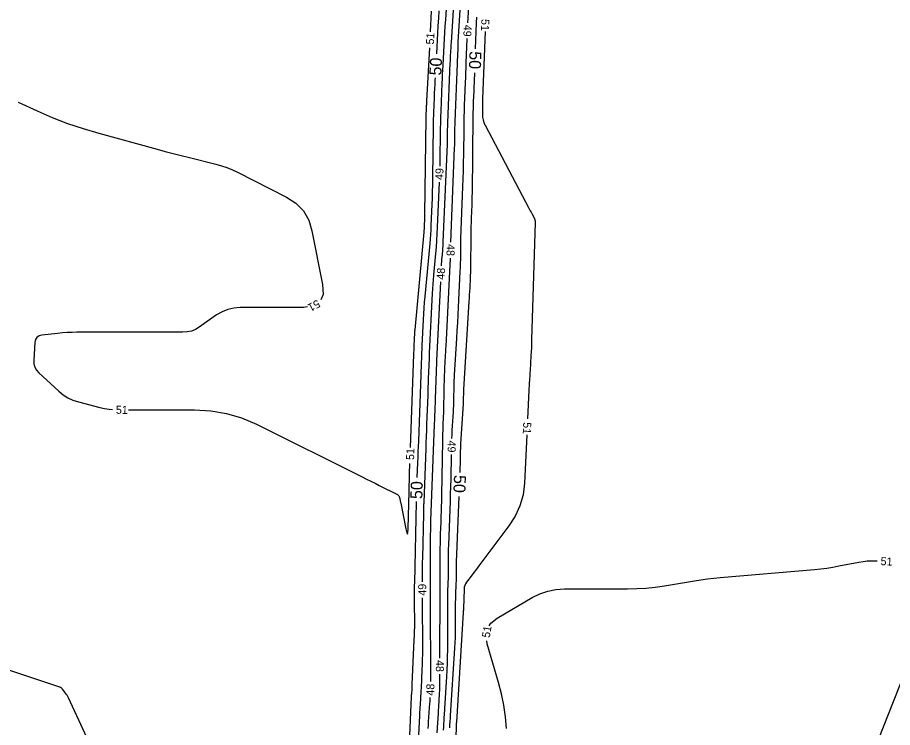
# Model space of a CAD drawing. Extents: x 2384780 to 2405861, y 547869 to 573706.
# Drawn here: x 2392307.6 to 2392526.3, y 553830.1 to 554007.5 of the extents above; entities that cross this region are included whole.
import ezdxf

# ---------------------------------------------------------------- set-up
doc = ezdxf.new("R2010")
doc.units = 0
for name, color, linetype in [('Old_Level_60', 7, 'Continuous'), ('Old_Level_61', 7, 'Continuous'), ('Old_Level_63', 7, 'Continuous')]:
    doc.layers.add(name, color=color, linetype=linetype)

msp = doc.modelspace()

# ---------------------------------------------------------------- linework, layer by layer
at = {"layer": 'Old_Level_60'}
for points in [[(2392417.5965, 554027.00175), (2392415.9635, 554001.2815), (2392415.93225, 554000.78), (2392415.90225, 554000.2785), (2392415.8735, 553999.77675), (2392415.846, 553999.275), (2392415.75775, 553997.636), (2392415.73925, 553997.28475), (2392415.722, 553996.9335), (2392415.706, 553996.58225), (2392415.69075, 553996.23075), (2392415.06725, 553981.17925), (2392415.0475, 553980.6565), (2392415.0315, 553980.13375), (2392415.019, 553979.611), (2392415.0105, 553979.088), (2392414.98825, 553977.3795), (2392414.98225, 553977.0135), (2392414.97375, 553976.6475), (2392414.9625, 553976.2815), (2392414.9485, 553975.91575), (2392413.936, 553951.4385), (2392413.91025, 553950.90225), (2392413.87775, 553950.36625), (2392413.83825, 553949.83075), (2392413.792, 553949.29575), (2392413.6295, 553947.549), (2392413.59675, 553947.1745), (2392413.56825, 553946.79975), (2392413.54375, 553946.42475), (2392413.5235, 553946.04925), (2392413.4975, 553945.51125)], [(2392415.8885, 553951.411), (2392416.83925, 553975.00375), (2392416.863, 553975.65125), (2392416.882, 553976.29875), (2392416.8965, 553976.94625), (2392416.9065, 553977.594), (2392416.9315, 553979.71), (2392416.9385, 553980.1635), (2392416.9485, 553980.61675), (2392416.962, 553981.07), (2392416.97875, 553981.523), (2392417.56325, 553996.007), (2392417.5845, 553996.53775), (2392417.605, 553997.06825), (2392417.62475, 553997.599), (2392417.64425, 553998.1295), (2392417.70625, 553999.86325), (2392417.72075, 554000.2345), (2392417.73725, 554000.606), (2392417.75625, 554000.977), (2392417.777, 554001.34825), (2392419.226, 554025.717)], [(2392415.58075, 554023.423), (2392414.53525, 554006.9535), (2392414.43725, 554005.3815), (2392414.34325, 554003.80925), (2392414.253, 554002.237), (2392414.1665, 554000.66425), (2392413.89, 553995.52675), (2392413.8325, 553994.426), (2392413.77825, 553993.32475), (2392413.7275, 553992.2235), (2392413.68025, 553991.122), (2392413.392, 553984.16525), (2392413.3355, 553982.6745), (2392413.28975, 553981.18325), (2392413.2545, 553979.692), (2392413.23, 553978.20025), (2392413.15875, 553972.694), (2392413.13925, 553971.514), (2392413.11325, 553970.40575)], [(2392420.16875, 554006.24625), (2392420.235, 554007.4185), (2392420.9355, 554019.20125)], [(2392410.8335, 554003.9285), (2392411.111, 554009.086)], [(2392424.4455, 554004.0175), (2392423.842, 553987.188), (2392423.8405, 553987.14625), (2392423.839, 553987.1045), (2392423.83725, 553987.0625), (2392423.8355, 553987.02075), (2392423.83, 553986.884), (2392423.829, 553986.85475), (2392423.82825, 553986.8255), (2392423.8275, 553986.796), (2392423.827, 553986.76675), (2392423.78675, 553983.35275), (2392423.82225, 553982.63175), (2392423.94525, 553981.932), (2392424.156, 553981.25375), (2392424.4545, 553980.5965), (2392435.40075, 553959.93), (2392435.582, 553959.5875), (2392435.7635, 553959.24525), (2392435.94475, 553958.90275), (2392436.126, 553958.5605), (2392436.7185, 553957.442), (2392436.8285, 553957.1985), (2392436.905, 553956.947), (2392436.94775, 553956.68775), (2392436.95675, 553956.4205), (2392436.11025, 553927.01875), (2392436.07725, 553926.011), (2392436.036, 553925.0035), (2392435.98675, 553923.9965), (2392435.92925, 553922.98975), (2392435.7025, 553919.279), (2392435.67225, 553918.786), (2392435.642, 553918.29275), (2392435.612, 553917.79975), (2392435.58175, 553917.30675), (2392435.4835, 553915.696), (2392435.46275, 553915.35075), (2392435.4435, 553915.0055), (2392435.42525, 553914.66025), (2392435.408, 553914.31475), (2392435.06875, 553907.26325)], [(2392416.179, 553902.335), (2392416.2155, 553903.3445), (2392416.26525, 553904.42225), (2392416.32575, 553905.4995), (2392416.54075, 553909.01775), (2392416.583, 553909.772), (2392416.61775, 553910.52625), (2392416.64475, 553911.281), (2392416.664, 553912.036), (2392416.73325, 553915.3895), (2392416.7515, 553916.10775), (2392416.77725, 553916.826), (2392416.81025, 553917.54375), (2392416.8505, 553918.26125), (2392417.40625, 553927.354), (2392417.522, 553929.30275), (2392417.63175, 553931.2515), (2392417.7355, 553933.201), (2392417.83275, 553935.1505), (2392418.2635, 553944.06575), (2392418.30825, 553945.097), (2392418.343, 553946.12875), (2392418.36725, 553947.1605), (2392418.38175, 553948.19275), (2392418.412, 553951.56525), (2392418.42125, 553952.28775), (2392418.43625, 553953.01025), (2392418.45675, 553953.7325), (2392418.48325, 553954.45475), (2392418.917, 553965.22), (2392418.991, 553967.2345), (2392419.0505, 553969.24925), (2392419.09575, 553971.26425), (2392419.12675, 553973.27975), (2392419.204, 553979.8645), (2392419.22575, 553981.27525), (2392419.2575, 553982.68575), (2392419.29925, 553984.09625), (2392419.351, 553985.50625), (2392419.584, 553991.27475), (2392419.63325, 553992.51075), (2392419.681, 553993.747), (2392419.7275, 553994.98325), (2392419.7725, 553996.2195), (2392419.98875, 554002.25025)], [(2392405.8145, 553900.09275), (2392406.6725, 553923.32825), (2392406.6775, 553923.4605), (2392406.68225, 553923.59275), (2392406.68725, 553923.725), (2392406.692, 553923.85725), (2392406.70825, 553924.28925), (2392406.7115, 553924.38175), (2392406.715, 553924.47425), (2392406.7185, 553924.56675), (2392406.722, 553924.6595), (2392406.77625, 553926.12975), (2392406.78825, 553926.44475), (2392406.80125, 553926.75975), (2392406.81525, 553927.07475), (2392406.83, 553927.38975), (2392406.88325, 553928.49625), (2392406.89625, 553928.73325), (2392406.9115, 553928.97025), (2392406.9295, 553929.20675), (2392406.95025, 553929.44325), (2392409.22225, 553953.86275), (2392409.26075, 553954.30525), (2392409.29325, 553954.74825), (2392409.32025, 553955.19175), (2392409.3415, 553955.6355), (2392409.4015, 553957.086), (2392409.41325, 553957.39675), (2392409.42275, 553957.70775), (2392409.43, 553958.0185), (2392409.43525, 553958.3295), (2392409.74675, 553982.43575), (2392409.75375, 553982.85975), (2392409.76375, 553983.2835), (2392409.77675, 553983.70725), (2392409.79275, 553984.131), (2392409.85025, 553985.51475), (2392409.863, 553985.8115), (2392409.8765, 553986.10775), (2392409.891, 553986.40425), (2392409.9065, 553986.70075), (2392410.6185, 553999.9345)], [(2392307.70425, 553986.41725), (2392312.5115, 553984.21), (2392316.2845, 553982.56975), (2392320.1145, 553981.08675), (2392324.002, 553979.7615), (2392327.94675, 553978.5935), (2392342.46375, 553974.614), (2392344.47825, 553974.069), (2392346.49625, 553973.537), (2392348.51775, 553973.0185), (2392350.5425, 553972.513), (2392357.16275, 553970.884), (2392358.567, 553970.49575), (2392359.942, 553970.0295), (2392361.288, 553969.48525), (2392362.60525, 553968.86275), (2392374.82225, 553962.65875), (2392377.1835, 553961.1355), (2392379.03175, 553959.224), (2392380.36675, 553956.92475), (2392381.1885, 553954.2375), (2392383.82375, 553940.804), (2392383.951, 553938.28525), (2392383.4215, 553937.00975)], [(2392412.966, 553966.4085), (2392412.49925, 553955.12825), (2392412.42025, 553953.47775), (2392412.32025, 553951.829), (2392412.199, 553950.1815), (2392412.0565, 553948.5355), (2392411.55625, 553943.1605), (2392411.4555, 553942.00825), (2392411.36775, 553940.85525), (2392411.2925, 553939.70125), (2392411.23025, 553938.54625), (2392410.51375, 553923.7185), (2392410.507, 553923.5725), (2392410.5005, 553923.42675), (2392410.4945, 553923.28075), (2392410.489, 553923.135), (2392410.4715, 553922.6585), (2392410.4675, 553922.55625), (2392410.46375, 553922.45425), (2392410.46, 553922.352), (2392410.45625, 553922.25), (2392410.272, 553917.29875), (2392410.23275, 553916.23775), (2392410.19325, 553915.17675), (2392410.154, 553914.11575), (2392410.11475, 553913.055), (2392409.851, 553905.91275), (2392409.7945, 553904.38225), (2392409.73775, 553902.85175), (2392409.681, 553901.32125), (2392409.62425, 553899.791), (2392409.12375, 553886.334), (2392409.114, 553886.06175), (2392409.10525, 553885.7895), (2392409.0975, 553885.51725), (2392409.0905, 553885.245), (2392409.0695, 553884.3555), (2392409.065, 553884.16475), (2392409.0605, 553883.97425), (2392409.056, 553883.7835), (2392409.0515, 553883.593), (2392408.7865, 553872.4205), (2392408.76525, 553871.3825), (2392408.75075, 553870.3445), (2392408.743, 553869.3065), (2392408.742, 553868.2685), (2392408.746, 553866.51625)], [(2392413.172, 553847.46475), (2392413.20325, 553864.3645), (2392413.2045, 553864.57525), (2392413.20775, 553864.78575), (2392413.21275, 553864.99625), (2392413.21975, 553865.20675), (2392413.24575, 553865.89425), (2392413.25075, 553866.0415), (2392413.25425, 553866.189), (2392413.25675, 553866.33625), (2392413.2575, 553866.48375), (2392413.27425, 553875.078), (2392413.27975, 553875.9375), (2392413.2935, 553876.797), (2392413.3155, 553877.656), (2392413.34525, 553878.515), (2392413.45625, 553881.321), (2392413.47875, 553881.92225), (2392413.49825, 553882.5235), (2392413.51525, 553883.125), (2392413.5295, 553883.7265), (2392414.00675, 553906.134), (2392414.0165, 553906.50675), (2392414.03, 553906.87925), (2392414.04725, 553907.25175), (2392414.06825, 553907.62425), (2392414.1425, 553908.84025), (2392414.157, 553909.10075), (2392414.169, 553909.3615), (2392414.1785, 553909.6225), (2392414.185, 553909.88325), (2392414.3565, 553918.20625), (2392414.3745, 553918.9105), (2392414.39975, 553919.6145), (2392414.432, 553920.31825), (2392414.47125, 553921.0215), (2392414.61175, 553923.31875), (2392414.641, 553923.811), (2392414.66875, 553924.30325), (2392414.695, 553924.79575), (2392414.7195, 553925.28825), (2392415.7885, 553947.41275)], [(2392413.3045, 553941.51575), (2392412.3545, 553921.855), (2392412.35225, 553921.8075), (2392412.35025, 553921.76025), (2392412.34825, 553921.71275), (2392412.3465, 553921.66525), (2392412.34075, 553921.5105), (2392412.3395, 553921.47725), (2392412.33825, 553921.444), (2392412.337, 553921.411), (2392412.33575, 553921.37775), (2392411.99625, 553912.24675), (2392411.9725, 553911.60775), (2392411.94875, 553910.96875), (2392411.925, 553910.33), (2392411.9015, 553909.691), (2392411.82425, 553907.60375), (2392411.80775, 553907.1565), (2392411.79125, 553906.709), (2392411.77475, 553906.26175), (2392411.758, 553905.8145), (2392410.86225, 553881.7235), (2392410.85825, 553881.617), (2392410.855, 553881.5105), (2392410.852, 553881.404), (2392410.84925, 553881.29725), (2392410.841, 553880.94925), (2392410.83925, 553880.87475), (2392410.8375, 553880.80025), (2392410.8355, 553880.7255), (2392410.83375, 553880.651), (2392410.74775, 553877.0225), (2392410.732, 553876.245), (2392410.721, 553875.46725), (2392410.71525, 553874.68975), (2392410.7145, 553873.912), (2392410.729, 553867.6195), (2392410.732, 553866.271), (2392410.73525, 553864.92275), (2392410.73825, 553863.57425), (2392410.7415, 553862.22575), (2392410.789, 553841.56825)], [(2392380.1125, 553935.195), (2392379.08625, 553935.047), (2392363.24225, 553935.047), (2392361.6575, 553934.931), (2392360.14575, 553934.58325), (2392358.70675, 553934.0035), (2392357.34075, 553933.19225), (2392352.99725, 553930.16275), (2392352.041, 553929.59475), (2392351.03375, 553929.189), (2392349.9755, 553928.9455), (2392348.866, 553928.86425), (2392322.40825, 553928.86425), (2392321.205, 553928.84775), (2392320.00375, 553928.798), (2392318.80425, 553928.71475), (2392317.6065, 553928.5985), (2392313.697, 553928.1645), (2392312.95725, 553927.978), (2392312.41325, 553927.6045), (2392312.06525, 553927.044), (2392311.913, 553926.29625), (2392311.62925, 553921.889), (2392311.66325, 553920.98225), (2392311.886, 553920.1515), (2392312.29825, 553919.3965), (2392312.89975, 553918.71725), (2392317.87, 553914.13725), (2392318.97725, 553913.23375), (2392320.16925, 553912.486), (2392321.44575, 553911.89425), (2392322.80675, 553911.4585), (2392328.19475, 553910.08475), (2392329.354, 553909.82725), (2392330.5225, 553909.64325), (2392331.30425, 553909.56975)], [(2392335.302, 553909.496), (2392351.866, 553909.496), (2392355.88, 553909.27), (2392359.788, 553908.59175), (2392363.58975, 553907.4615), (2392367.2855, 553905.879), (2392393.78025, 553892.72525), (2392394.84425, 553892.19575), (2392395.907, 553891.6645), (2392396.96875, 553891.1315), (2392398.02975, 553890.59625), (2392402.5385, 553888.31725), (2392402.737, 553888.18975), (2392402.89275, 553888.0295), (2392403.0055, 553887.83675), (2392403.07525, 553887.61125), (2392403.233, 553886.82125), (2392403.26675, 553886.652), (2392403.30075, 553886.48275), (2392403.3345, 553886.3135), (2392403.36825, 553886.14425), (2392404.64425, 553879.7585), (2392404.88775, 553878.7355), (2392405.071, 553878.40325), (2392405.19425, 553878.762), (2392405.25725, 553879.81175), (2392405.478, 553889.11475), (2392405.49225, 553889.7185), (2392405.5065, 553890.3225), (2392405.521, 553890.92625), (2392405.53525, 553891.53), (2392405.5965, 553894.111), (2392405.5995, 553894.2295), (2392405.60275, 553894.348), (2392405.60675, 553894.46625), (2392405.61075, 553894.58475), (2392405.62525, 553894.9715), (2392405.62825, 553895.05425), (2392405.6315, 553895.13725), (2392405.6345, 553895.22), (2392405.6375, 553895.303), (2392405.66675, 553896.0955)], [(2392434.8765, 553903.268), (2392434.29425, 553891.16525), (2392433.945, 553888.2655), (2392433.1835, 553885.51475), (2392432.0095, 553882.913), (2392430.4235, 553880.46025), (2392422.90025, 553870.47825), (2392422.48, 553869.9205), (2392422.0595, 553869.36275), (2392421.639, 553868.805), (2392421.21875, 553868.247), (2392419.8455, 553866.425), (2392419.5855, 553866.02225), (2392419.39475, 553865.595), (2392419.27275, 553865.14325), (2392419.21975, 553864.66675), (2392419.03675, 553859.82625), (2392419.0335, 553859.7315), (2392419.03125, 553859.6365), (2392419.02975, 553859.5415), (2392419.02925, 553859.4465), (2392419.0285, 553859.136), (2392419.028, 553859.0695), (2392419.02625, 553859.003), (2392419.02375, 553858.9365), (2392419.02, 553858.87025), (2392417.287, 553831.40225), (2392417.28075, 553831.29975), (2392417.27425, 553831.197), (2392417.268, 553831.09425), (2392417.26175, 553830.99175), (2392417.24125, 553830.65625), (2392417.23725, 553830.58425), (2392417.2335, 553830.5125), (2392417.2305, 553830.4405), (2392417.228, 553830.3685), (2392416.53025, 553807.874)], [(2392414.0745, 553829.45375), (2392414.11825, 553830.2195), (2392414.2705, 553832.7205), (2392414.30325, 553833.2565), (2392414.33625, 553833.7925), (2392414.3695, 553834.3285), (2392414.40325, 553834.86425), (2392414.90125, 553842.75725), (2392414.995, 553844.449), (2392415.06275, 553846.14175), (2392415.10475, 553847.83525), (2392415.12075, 553849.5295), (2392415.14375, 553861.97875), (2392415.14725, 553862.524), (2392415.1555, 553863.06925), (2392415.16875, 553863.61425), (2392415.187, 553864.15925), (2392415.2545, 553865.9395), (2392415.267, 553866.321), (2392415.2765, 553866.7025), (2392415.28225, 553867.08425), (2392415.28475, 553867.466), (2392415.29325, 553871.86025), (2392415.2995, 553872.80175), (2392415.3145, 553873.74325), (2392415.3385, 553874.68425), (2392415.37125, 553875.62525), (2392415.724, 553884.5525), (2392415.79525, 553886.46575), (2392415.858, 553888.379), (2392415.91175, 553890.29275), (2392415.95675, 553892.2065), (2392416.0875, 553898.336)], [(2392425.519, 553855.52775), (2392425.94275, 553856.1905), (2392427.50375, 553857.4145), (2392436.2325, 553862.5515), (2392438.1405, 553863.51475), (2392440.1235, 553864.20275), (2392442.1815, 553864.6155), (2392444.31425, 553864.753), (2392460.044, 553864.753), (2392462.36975, 553864.801), (2392464.68725, 553864.945), (2392466.997, 553865.18525), (2392469.299, 553865.52125), (2392476.805, 553866.776), (2392478.4155, 553867.0285), (2392480.03, 553867.24875), (2392481.64875, 553867.4365), (2392483.2715, 553867.592), (2392506.83075, 553869.609), (2392508.365, 553869.76125), (2392509.89375, 553869.9545), (2392511.4165, 553870.18875), (2392512.9335, 553870.464), (2392517.88, 553871.43075), (2392518.9425, 553871.60575), (2392520.0095, 553871.71575), (2392521.08125, 553871.76125), (2392522.1575, 553871.742), (2392522.48075, 553871.7265)], [(2392408.75525, 553862.51625), (2392408.7565, 553861.97025), (2392408.78475, 553849.68325), (2392408.78025, 553848.39825), (2392408.7605, 553847.11375), (2392408.7255, 553845.8295), (2392408.67525, 553844.5455), (2392408.46725, 553839.92075), (2392408.434, 553839.23775), (2392408.3965, 553838.555), (2392408.35425, 553837.8725), (2392408.3075, 553837.1905), (2392408.14725, 553834.9625), (2392408.1145, 553834.485), (2392408.085, 553834.00725), (2392408.05875, 553833.5295), (2392408.03575, 553833.05125), (2392407.61225, 553823.5665)], [(2392429.806, 553829.862), (2392429.56875, 553832.7705), (2392429.16325, 553835.65), (2392428.5895, 553838.50075), (2392427.8475, 553841.323), (2392424.9865, 553851.045), (2392424.882, 553851.72325)], [(2392412.4815, 553828.76375), (2392412.782, 553833.70475), (2392412.8245, 553834.3975), (2392412.86725, 553835.09025), (2392412.91025, 553835.783), (2392412.95375, 553836.47575), (2392413.0965, 553838.73875), (2392413.1235, 553839.22375), (2392413.143, 553839.709), (2392413.155, 553840.1945), (2392413.1595, 553840.68025), (2392413.16475, 553843.46475)], [(2392410.68, 553837.5705), (2392410.67875, 553837.5435), (2392410.6625, 553837.2075), (2392410.644, 553836.87175), (2392410.62325, 553836.53575), (2392410.60025, 553836.20025), (2392410.2605, 553831.4825), (2392410.2035, 553830.64925), (2392410.152, 553829.8155)]]:
    msp.add_lwpolyline(points, dxfattribs=at)
at = {"layer": 'Old_Level_61'}
for points in [[(2392412.89275, 554009.21625), (2392412.7805, 554007.3405), (2392412.67275, 554005.46425), (2392412.5695, 554003.58775), (2392412.29125, 553998.419)], [(2392422.09525, 553999.7375), (2392422.3265, 554006.18125), (2392422.38225, 554007.62375)], [(2392418.226, 553893.82975), (2392418.23925, 553894.23375), (2392418.26275, 553895.07025), (2392418.2825, 553895.90675), (2392418.34075, 553898.63975), (2392418.356, 553899.22525), (2392418.37725, 553899.8105), (2392418.40425, 553900.3955), (2392418.437, 553900.98025), (2392419.04875, 553910.98675), (2392419.0685, 553911.3385), (2392419.0845, 553911.69025), (2392419.09725, 553912.04225), (2392419.10625, 553912.3945), (2392419.12975, 553913.545), (2392419.13625, 553913.7915), (2392419.145, 553914.03775), (2392419.15625, 553914.284), (2392419.17, 553914.53025), (2392420.515, 553936.53675), (2392420.5645, 553937.36775), (2392420.61125, 553938.199), (2392420.6555, 553939.0305), (2392420.697, 553939.862), (2392420.82825, 553942.5785), (2392420.8535, 553943.16075), (2392420.873, 553943.743), (2392420.887, 553944.3255), (2392420.895, 553944.90825), (2392420.96925, 553953.19075), (2392420.98275, 553954.23075), (2392421.00425, 553955.27025), (2392421.034, 553956.30975), (2392421.07175, 553957.349), (2392421.2085, 553960.7435), (2392421.23525, 553961.471), (2392421.25675, 553962.19875), (2392421.273, 553962.9265), (2392421.28425, 553963.65425), (2392421.5125, 553983.05375), (2392421.5255, 553983.90475), (2392421.54475, 553984.7555), (2392421.57, 553985.60625), (2392421.60125, 553986.45675), (2392421.71325, 553989.235), (2392421.737, 553989.83025), (2392421.76, 553990.42575), (2392421.7825, 553991.021), (2392421.804, 553991.6165), (2392421.88025, 553993.74125)], [(2392411.969, 553992.4275), (2392411.94375, 553991.96), (2392411.88525, 553990.83825), (2392411.83, 553989.71625), (2392411.77825, 553988.594), (2392411.73, 553987.47175), (2392411.57825, 553983.80525), (2392411.5485, 553983.0195), (2392411.52425, 553982.2335), (2392411.50575, 553981.4475), (2392411.49275, 553980.66125), (2392411.31925, 553967.2435), (2392411.29275, 553965.63225), (2392411.25475, 553964.0215), (2392411.20525, 553962.41075), (2392411.1445, 553960.8005), (2392410.927, 553955.541), (2392410.873, 553954.4145), (2392410.80475, 553953.28875), (2392410.722, 553952.16425), (2392410.6245, 553951.0405), (2392409.3975, 553937.85075), (2392409.269, 553936.38175), (2392409.15675, 553934.9115), (2392409.06125, 553933.44025), (2392408.98175, 553931.96775), (2392408.67325, 553925.58175), (2392408.66175, 553925.3375), (2392408.651, 553925.09325), (2392408.641, 553924.849), (2392408.6315, 553924.6045), (2392408.602, 553923.80625), (2392408.59575, 553923.63525), (2392408.5895, 553923.46425), (2392408.583, 553923.29325), (2392408.57675, 553923.122), (2392408.4795, 553920.506), (2392408.4585, 553919.94525), (2392408.43775, 553919.38475), (2392408.417, 553918.82425), (2392408.39625, 553918.2635), (2392407.7835, 553901.67225), (2392407.734, 553900.33325), (2392407.6845, 553898.9945), (2392407.635, 553897.6555), (2392407.58525, 553896.31675), (2392407.4455, 553892.559)], [(2392415.65675, 553830.0345), (2392415.6815, 553830.46875), (2392415.768, 553831.887), (2392415.7865, 553832.19075), (2392415.80525, 553832.49475), (2392415.82425, 553832.79875), (2392415.84325, 553833.1025), (2392416.9055, 553849.94225), (2392416.9785, 553851.25725), (2392417.03125, 553852.57275), (2392417.06375, 553853.889), (2392417.07625, 553855.206), (2392417.0845, 553859.59275), (2392417.09, 553860.47275), (2392417.1035, 553861.3525), (2392417.125, 553862.23225), (2392417.15425, 553863.11175), (2392417.27, 553866.17475), (2392417.2875, 553866.6955), (2392417.30025, 553867.21625), (2392417.30825, 553867.73725), (2392417.3115, 553868.25825), (2392417.31475, 553869.96025), (2392417.31725, 553870.325), (2392417.323, 553870.68975), (2392417.33225, 553871.05425), (2392417.345, 553871.41875), (2392417.994, 553887.83425)], [(2392407.2695, 553886.56175), (2392407.269, 553886.535), (2392406.787, 553866.211), (2392406.777, 553865.7165), (2392406.77, 553865.222), (2392406.76625, 553864.7275), (2392406.76575, 553864.23275), (2392406.7695, 553862.617), (2392406.77025, 553862.27075), (2392406.77125, 553861.9245), (2392406.772, 553861.57825), (2392406.77275, 553861.23225), (2392406.78425, 553856.27725), (2392406.78025, 553855.2155), (2392406.764, 553854.15425), (2392406.735, 553853.093), (2392406.6935, 553852.03225), (2392406.1905, 553840.85), (2392406.1755, 553840.54375), (2392406.15875, 553840.23775), (2392406.13975, 553839.93175), (2392406.11875, 553839.626), (2392406.047, 553838.62725), (2392406.03225, 553838.41325), (2392406.019, 553838.199), (2392406.00725, 553837.98475), (2392405.997, 553837.7705), (2392405.049, 553816.53425)], [(2392327.47975, 553821.98375), (2392320.29075, 553837.53075), (2392320.1375, 553837.8405), (2392319.96825, 553838.1405), (2392319.783, 553838.43075), (2392319.582, 553838.71175), (2392318.899, 553839.6135), (2392318.74225, 553839.79225), (2392318.5645, 553839.94175), (2392318.36575, 553840.062), (2392318.14625, 553840.15325), (2392286.3615, 553850.74), (2392283.187, 553851.817), (2392280.0255, 553852.92975), (2392276.8765, 553854.07775), (2392273.74, 553855.261), (2392263.51575, 553859.18475), (2392261.307, 553859.8885), (2392259.06275, 553860.31825), (2392256.78325, 553860.47425), (2392254.468, 553860.35625), (2392244.3405, 553859.249), (2392242.21325, 553859.19075), (2392242.176, 553859.19625)]]:
    msp.add_lwpolyline(points, dxfattribs=at)
at = {"layer": 'Old_Level_63'}
msp.add_lwpolyline([(2392330.5416, 553340.35211), (2392792.96835, 554511.19646), (2392584.71907, 554490.29785)], dxfattribs=at)

# ---------------------------------------------------------------- texts
at = {"layer": 'Old_Level_60'}
for s, rotation, p in [('51', 267.94615, (2392423.5585, 554007.185)), ('49', 267.4204306, (2392419.138, 554005.77225)), ('51', 86.9203028, (2392411.66375, 554000.74575)), ('49', 87.8892278, (2392413.99175, 553966.89075)), ('48', 268.5689472, (2392414.88775, 553950.93975)), ('48', 87.2335972, (2392414.32725, 553941.96325)), ('51', 208.7440611, (2392382.52425, 553937.114)), ('51', 358.9408833, (2392332.15, 553908.517)), ('51', 267.2455444, (2392434.02825, 553906.446)), ('49', 268.6881556, (2392415.16425, 553901.83825)), ('51', 87.8850722, (2392406.698, 553896.92425)), ('51', 357.2647194, (2392523.2985, 553870.6865)), ('49', 90.1320306, (2392409.754, 553863.0385)), ('51', 80.4954861, (2392425.6115, 553852.413)), ('48', 269.8944583, (2392412.171, 553846.9705)), ('48', 88.4362417, (2392411.72575, 553838.038))]:
    msp.add_text(s, height=2, rotation=rotation, dxfattribs=at).set_placement(p)
at = {"layer": 'Old_Level_61'}
for rotation, p in [(86.9203028, (2392413.501, 553992.984)), (267.94615, (2392420.5735, 553999.15375)), (267.7828361, (2392416.70475, 553893.25025)), (88.3212056, (2392408.7715, 553887.15575))]:
    msp.add_text('50', height=3, rotation=rotation, dxfattribs=at).set_placement(p)

doc.saveas('drawing.dxf')
